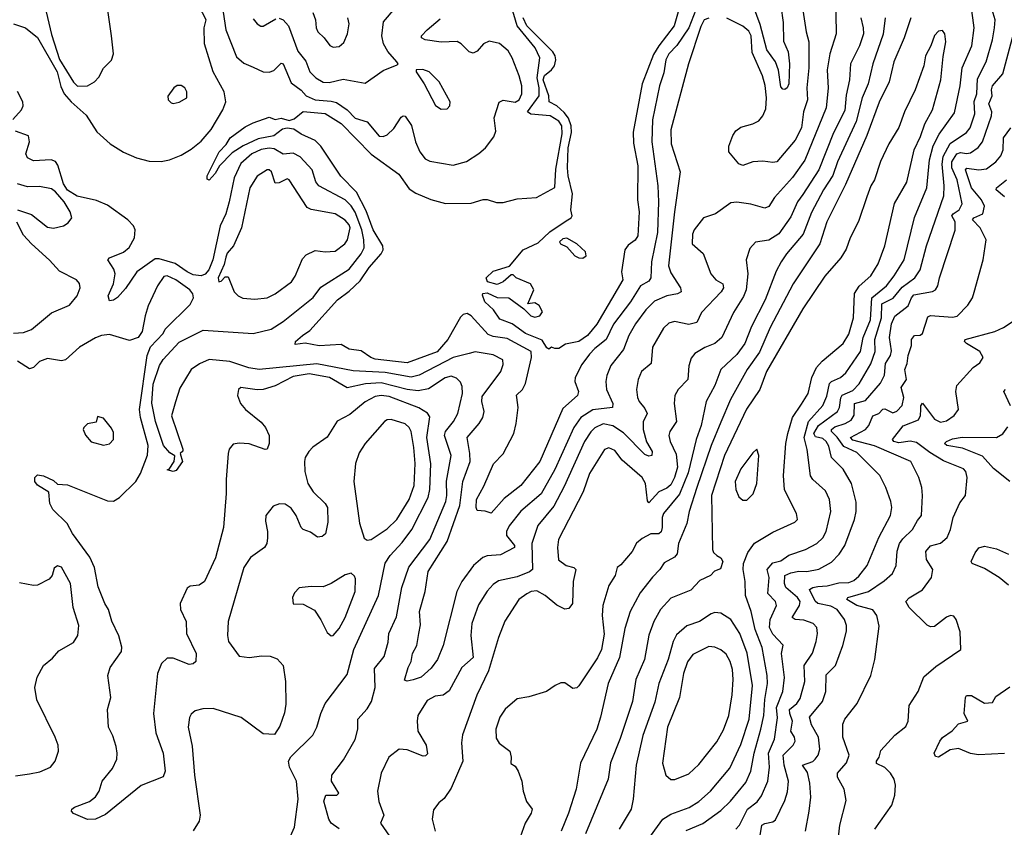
# Model space of a CAD drawing. Extents: x 1550320 to 1685906, y 509093 to 640511.
# Tile 431 of 532: x 1660996 to 1665924, y 585225 to 589266. Entities that reach past the tile are written whole.
import ezdxf

# ---------------------------------------------------------------- set-up
doc = ezdxf.new("R2010")
doc.units = 0

msp = doc.modelspace()

# ---------------------------------------------------------------- linework, layer by layer
at = {"layer": '0CON20XD'}
for points in [[(1664579.5, 585215), (1664599.2, 585235), (1664637.9, 585315), (1664687.1, 585352.9), (1664708.5, 585381.5), (1664739.5, 585455), (1664747.8, 585525), (1664743, 585595), (1664773.9, 585665), (1664788.3, 585771.7), (1664784.2, 585825), (1664815.7, 585905), (1664824.3, 585975), (1664809.4, 586095), (1664816.4, 586136.4), (1664765, 586191.2), (1664749.1, 586225), (1664751.3, 586265), (1664783.3, 586335), (1664778.7, 586355), (1664739.4, 586395), (1664746.8, 586475), (1664736.6, 586515), (1664765, 586548.9), (1664805, 586558.9), (1664845, 586586.2), (1664928.6, 586615), (1664985, 586644.6), (1665015, 586673.8), (1665031.9, 586705), (1665055.3, 586804.8), (1665049.6, 586865), (1665028.8, 586908.8), (1664966, 586966), (1664954.1, 586984.1), (1664936.5, 587115), (1664922.4, 587175), (1664943.3, 587255), (1665015.7, 587335.7), (1665035, 587382.9), (1665048.6, 587445), (1665058.5, 587455), (1665103.6, 587475), (1665131.2, 587498.8), (1665204, 587606), (1665217.2, 587675), (1665254, 587765), (1665261, 587875), (1665333.4, 587935), (1665372.9, 587985), (1665422.1, 588065), (1665473.5, 588276.5), (1665535.8, 588425), (1665548.8, 588565), (1665567.7, 588635), (1665597.3, 588692.7), (1665675, 588800.6), (1665703.3, 588935), (1665712.5, 589025), (1665760.6, 589135), (1665772.8, 589225), (1665745.5, 589425.5)], [(1665079.6, 589395), (1665082.9, 589195), (1665050.5, 589095), (1665037.9, 589015), (1665042.7, 588922.7), (1665032.1, 588825), (1664925, 588563.6), (1664864.1, 588475.9), (1664774.1, 588375.9), (1664745, 588331.9), (1664725, 588322.5), (1664655, 588343.8), (1664585, 588352.2), (1664555, 588349.2), (1664477.5, 588295), (1664417.5, 588275), (1664371.9, 588215), (1664363, 588193), (1664362, 588145), (1664416.8, 588096.8), (1664454.6, 587995), (1664479.5, 587965), (1664514.4, 587945), (1664518.2, 587925), (1664506.9, 587905), (1664408.8, 587801.2), (1664385, 587750.9), (1664345, 587741.2), (1664273.8, 587756.2), (1664245, 587746.7), (1664218.2, 587721.8), (1664163.3, 587626.7), (1664156.9, 587545), (1664108.6, 587505), (1664091.1, 587465), (1664083.5, 587415), (1664087.9, 587375), (1664096.5, 587355), (1664125, 587320.6), (1664137.1, 587295), (1664116.6, 587253.4), (1664116.6, 587215), (1664132.9, 587152.9), (1664160.9, 587105), (1664160, 587085), (1664145, 587081.2), (1664125, 587090), (1664018.1, 587198.1), (1663965, 587233.7), (1663916.7, 587243.3), (1663875, 587223.5), (1663855, 587203.9), (1663823.5, 587155), (1663720.2, 586929.8), (1663668.5, 586831.5), (1663589.3, 586735), (1663560, 586645), (1663562.5, 586515), (1663547.1, 586502.9), (1663485, 586478.5), (1663392.4, 586457.6), (1663365, 586439.5), (1663335, 586406.9), (1663291.5, 586338.5), (1663258.2, 586245), (1663254, 586185), (1663266.4, 586073.6), (1663208.5, 586025), (1663145, 585906.9), (1663115, 585885.6), (1663075, 585881.5), (1663035, 585858.9), (1662988.9, 585785), (1662984.7, 585755), (1662988.9, 585705), (1663031.1, 585635), (1663037.4, 585592.6), (1663027.5, 585582.5), (1663015, 585581.1), (1662935, 585612.9), (1662894.6, 585615.4), (1662844.1, 585575.9), (1662805.4, 585495), (1662787.1, 585405), (1662793.1, 585353.1), (1662818, 585285), (1662802, 585245), (1662861.7, 585158.3)], [(1664805.9, 589335.9), (1664817.4, 589252.6), (1664819.3, 589159.3), (1664842.4, 589105), (1664848.3, 589045), (1664846, 588945), (1664837.6, 588925), (1664825, 588916.5), (1664815, 588917.8), (1664805, 588930.6), (1664794.2, 589014.2), (1664777.8, 589055), (1664734.4, 589115), (1664702.4, 589242.4), (1664656.9, 589365)], [(1660965, 589245.6), (1661025, 589225.7), (1661085, 589176.9), (1661184.6, 589005), (1661201.5, 588931.5), (1661219.6, 588895), (1661254.4, 588854.4), (1661329.2, 588789.2), (1661382.6, 588705), (1661449.1, 588645), (1661515, 588602.9), (1661581.2, 588575), (1661645, 588558.9), (1661705, 588557.3), (1661745.4, 588564.6), (1661805, 588588.9), (1661855, 588617.8), (1661905, 588658.5), (1661955, 588717.3), (1662012.7, 588815), (1662027.9, 588855), (1662020, 588905), (1661964.1, 589005), (1661921.8, 589145), (1661920, 589225), (1661928.8, 589265), (1661893.3, 589335)], [(1661128.1, 589305), (1661155, 589191.4), (1661195, 589067.5), (1661265, 588954.3), (1661285, 588934.3), (1661335, 588935.7), (1661370, 588955), (1661391.7, 588978.3), (1661415, 589023.3), (1661455.8, 589064.2), (1661465.7, 589095), (1661455.7, 589185.7), (1661435.4, 589325)], [(1664391.6, 589345), (1664344.6, 589225.4), (1664285, 589136.7), (1664245, 589095.4), (1664229.7, 589065), (1664220.5, 588999.5), (1664198.4, 588935), (1664162.9, 588765), (1664158.9, 588655), (1664189.4, 588435), (1664193, 588355), (1664188.7, 588201.3), (1664157.4, 588055), (1664155, 587973.8), (1664145, 587957.9), (1664103.3, 587935), (1664053.7, 587855), (1663967.5, 587742.5), (1663930.9, 587665), (1663875, 587621.1), (1663848.3, 587591.7), (1663809, 587541), (1663776.5, 587475), (1663774.7, 587455), (1663793.1, 587405), (1663787.8, 587385), (1663715, 587320.9), (1663600, 587055), (1663504.5, 586935), (1663420.1, 586869.9), (1663355, 586796.7), (1663325, 586806.7), (1663285, 586810), (1663280, 586825), (1663282.8, 586865), (1663319, 586931), (1663366.7, 587043.3), (1663415, 587092.9), (1663468.8, 587195), (1663481.2, 587245), (1663490.2, 587325), (1663484.1, 587375), (1663483.1, 587386.9), (1663512, 587415), (1663527.1, 587445), (1663558, 587575), (1663555.8, 587605), (1663435, 587670.5), (1663365, 587680.8), (1663341.1, 587691.1), (1663255, 587783.5), (1663235, 587796.5), (1663215, 587791.1), (1663201.8, 587778.2), (1663139.3, 587665), (1663085, 587604), (1662935, 587549), (1662775, 587567.5), (1662753.5, 587575), (1662705, 587608.5), (1662645, 587617.1), (1662605, 587640), (1662495, 587634.2), (1662425, 587648.1), (1662375, 587641.2), (1662376, 587655), (1662411.4, 587685), (1662448.8, 587711.2), (1662586.5, 587865), (1662645, 587907.9), (1662699.9, 587960.1), (1662745, 588026.8), (1662805.7, 588095), (1662815.3, 588115), (1662814.2, 588135), (1662765, 588214.6), (1662729.7, 588309.7), (1662682.3, 588402.3), (1662603.8, 588483.8), (1662502.9, 588632.9), (1662475, 588661.6), (1662405, 588693.3), (1662367.8, 588717.8), (1662335, 588723.3), (1662311.8, 588718.2), (1662268.8, 588685), (1662190.3, 588669.7), (1662114.3, 588635), (1662060.2, 588599.8), (1661995.6, 588535), (1661975, 588496.7), (1661945, 588463.3), (1661935, 588467.5), (1661934.2, 588485), (1661995, 588605.6), (1662029, 588641), (1662050.4, 588675), (1662125, 588729.6), (1662165, 588750.7), (1662245, 588777.8), (1662275, 588767.1), (1662305, 588772.7), (1662345, 588760.9), (1662370, 588770), (1662415, 588806), (1662525, 588796.7), (1662605, 588747.3), (1662755, 588593.1), (1662893.1, 588493.1), (1662945, 588420), (1662978.3, 588398.3), (1663053.8, 588366.2), (1663126.6, 588346.6), (1663255, 588348.8), (1663315, 588366.2), (1663336.1, 588366.1), (1663381.7, 588351.7), (1663415, 588350.8), (1663485, 588369.4), (1663583.3, 588376.7), (1663675, 588426.7), (1663679, 588519), (1663710.2, 588695), (1663709.1, 588735), (1663695, 588758.7), (1663651.4, 588785), (1663553.4, 588793.4), (1663536.7, 588805), (1663595.2, 588885), (1663595.6, 588924.4), (1663585.8, 588975), (1663599.2, 589075), (1663576.4, 589125), (1663485.1, 589235.1), (1663456.4, 589336.4)], [(1662014.2, 589304.2), (1662027.5, 589215), (1662081, 589081), (1662118, 589048), (1662165, 589028.1), (1662215, 589005.8), (1662245, 589003.5), (1662267.6, 589012.4), (1662305, 589048.9), (1662315, 589045.6), (1662355, 588949.6), (1662404.2, 588914.2), (1662430, 588885), (1662475, 588864.5), (1662555, 588859.2), (1662581.4, 588851.4), (1662635.5, 588815.5), (1662675, 588774.1), (1662734.7, 588754.7), (1662795, 588683.1), (1662815, 588681.4), (1662835, 588690), (1662868.3, 588721.7), (1662905, 588779.2), (1662915, 588785.8), (1662925, 588784.2), (1662957.1, 588737.1), (1662977.7, 588655), (1662999.5, 588605), (1663025, 588570), (1663048, 588558), (1663165, 588538.5), (1663232.9, 588557.1), (1663294.1, 588595.9), (1663326.7, 588625), (1663369.5, 588680.5), (1663378.6, 588708.6), (1663370.5, 588775), (1663396.4, 588853.6), (1663415, 588863.3), (1663475, 588853.8), (1663495.5, 588865), (1663509.6, 588895), (1663508.5, 588935), (1663495.3, 588985.2), (1663461.1, 589075), (1663440.4, 589110.4), (1663397.3, 589147.3), (1663345, 589159.1), (1663317.5, 589145), (1663285, 589108), (1663265, 589099.2), (1663245, 589106), (1663205, 589145.6), (1663185, 589156.5), (1663105, 589153.1), (1663025.8, 589165.8), (1663006.7, 589175), (1663006.7, 589185), (1663035.6, 589215), (1663100.3, 589269.7)], [(1662295, 589273.8), (1662315.2, 589265.2), (1662340.9, 589235), (1662388.3, 589108.3), (1662429, 589059), (1662448.8, 589005), (1662478.2, 588975), (1662515, 588953.3), (1662545, 588951.8), (1662615, 588968.8), (1662725, 588949.2), (1662815, 589012.5), (1662885, 589040), (1662890, 589045), (1662883.8, 589055), (1662837.8, 589107.8), (1662817.5, 589145), (1662809.2, 589185), (1662816.8, 589255), (1662875, 589323.3)], [(1664291.9, 589305), (1664271.7, 589235), (1664194.1, 589135.9), (1664168, 589092), (1664111.5, 588945), (1664066.7, 588703.3), (1664067.5, 588647.5), (1664089.8, 588535), (1664087.4, 588365), (1664095.9, 588305), (1664090, 588185), (1664076.4, 588163.6), (1664041.4, 588138.6), (1664024.8, 588115.2), (1664008.2, 588005), (1664014.1, 587965), (1663885, 587742.1), (1663838.2, 587685), (1663795, 587656.5), (1663727, 587643), (1663695, 587620), (1663675, 587620), (1663657, 587627), (1663645, 587617.5), (1663635, 587623.3), (1663611.7, 587661.7), (1663526.7, 587695), (1663460, 587745), (1663398.3, 587768.3), (1663368, 587815), (1663324.5, 587854.5), (1663311.7, 587888.3), (1663314, 587896), (1663335, 587900), (1663385, 587875.7), (1663444.1, 587874.1), (1663519.3, 587819.3), (1663555, 587783.8), (1663575, 587777.5), (1663600, 587785), (1663612.5, 587805), (1663596.4, 587836.4), (1663575, 587850), (1663540, 587845), (1663570, 587915), (1663552.5, 587945), (1663480, 587975), (1663465, 587990), (1663455, 587990), (1663416.4, 587953.6), (1663385, 587941.4), (1663337.5, 587955), (1663330, 587975), (1663365, 588007.5), (1663448, 588032), (1663515.9, 588114.1), (1663590.5, 588149.5), (1663650, 588205), (1663730.2, 588259.8), (1663755.3, 588274.7), (1663761.1, 588285), (1663754.3, 588315), (1663762.7, 588395), (1663740.5, 588485), (1663737.7, 588525), (1663741.5, 588625), (1663757.6, 588702.4), (1663756.8, 588735), (1663743.1, 588773.1), (1663721.6, 588801.6), (1663685, 588834.4), (1663646.7, 588855), (1663645.1, 588885), (1663615.9, 588965), (1663622.6, 588987.4), (1663658, 589015), (1663671.9, 589035), (1663679, 589065), (1663675.7, 589085.7), (1663663.8, 589105), (1663535, 589234.8), (1663516.1, 589275)], [(1664912.4, 589335), (1664931.6, 589205), (1664944.7, 589155), (1664945.2, 589025), (1664935.3, 588925.3), (1664938.6, 588865), (1664917.9, 588805), (1664908.1, 588725), (1664876.5, 588663.5), (1664785, 588554.5), (1664765, 588550.9), (1664715, 588558.8), (1664665.4, 588554.6), (1664615, 588536.9), (1664595, 588544.4), (1664544.5, 588605), (1664545, 588633.3), (1664565, 588686), (1664580, 588710), (1664605, 588728.1), (1664665, 588745.5), (1664695, 588760.5), (1664715.7, 588784.3), (1664729.6, 588819.6), (1664733.7, 588875), (1664726.7, 588936.7), (1664713.1, 588985), (1664661.7, 589101.7), (1664656.1, 589185), (1664645, 589208.8), (1664615, 589233.2), (1664535, 589274)], [(1665196.9, 587443.1), (1665256, 587544), (1665277.7, 587605), (1665276.5, 587665), (1665309.1, 587775), (1665311.2, 587845), (1665367.2, 587872.8), (1665412.6, 587927.4), (1665476.1, 587973.9), (1665502.8, 588015), (1665534.3, 588135), (1665620.7, 588385), (1665623.3, 588435), (1665612.5, 588542.5), (1665618.4, 588581.6), (1665652.8, 588647.2), (1665735, 588701.6), (1665753.2, 588725), (1665775.6, 588795), (1665772.9, 588857.1), (1665786.9, 588895), (1665789.7, 588970.3), (1665832.4, 589055), (1665864.3, 589165), (1665874.8, 589225), (1665877.8, 589265), (1665863.6, 589315)], [(1664445, 589274.3), (1664422.4, 589265), (1664405, 589232.5), (1664344, 589045), (1664255.2, 588715), (1664257.1, 588645), (1664300.8, 588505), (1664272.5, 588305), (1664242.3, 588035), (1664255, 587998.9), (1664303.8, 587925), (1664305.7, 587905), (1664288.8, 587895), (1664234.3, 587885), (1664172.7, 587857.3), (1664129.2, 587815), (1664078, 587745), (1664045.3, 587685), (1664017.6, 587615), (1663953.8, 587535), (1663934.6, 587485), (1663930, 587455), (1663933.3, 587415), (1663964.6, 587345), (1663963.7, 587326.3), (1663865, 587314.4), (1663805.2, 587274.8), (1663768.6, 587225), (1663673.5, 587015), (1663605.8, 586894.2), (1663503.6, 586806.4), (1663446.3, 586733.6), (1663432.3, 586705), (1663432.3, 586685), (1663472.5, 586635), (1663472.9, 586625), (1663402.1, 586587.9), (1663335, 586582.5), (1663314.5, 586575), (1663267.2, 586535), (1663209.7, 586455), (1663184.2, 586405), (1663116.2, 586135), (1663087.1, 586065), (1663055, 586021.5), (1663005, 585976.7), (1662965, 585962), (1662935, 585956.7), (1662921.2, 585961.2), (1662940, 586025), (1662956.1, 586053.9), (1662961.8, 586095), (1662984, 586135), (1662993.3, 586195), (1663001.4, 586238.6), (1662997.4, 586305), (1663024.7, 586405), (1663040.3, 586505), (1663136.1, 586655), (1663199.5, 586835), (1663213.3, 586955), (1663250.8, 587055), (1663249.7, 587095), (1663235.4, 587175), (1663296.4, 587245), (1663313.5, 587275), (1663320.9, 587305), (1663308.2, 587355), (1663310, 587380), (1663404.2, 587505), (1663415, 587540), (1663413.9, 587563.9), (1663365, 587588.6), (1663275, 587604), (1663246, 587596), (1663165, 587575.8), (1662995, 587486.9), (1662955, 587476.5), (1662825, 587500.1), (1662665, 587509.8), (1662483.8, 587543.8), (1662194.8, 587515.2), (1662143.5, 587523.5), (1662047.5, 587555), (1661945, 587566.2), (1661895.3, 587544.7), (1661854.4, 587515), (1661797.8, 587422.2), (1661776.5, 587353.5)], [(1662165, 589270), (1662184.2, 589245), (1662203.6, 589233.6), (1662215, 589234.4), (1662278.8, 589271.2)], [(1662463, 589303), (1662477.3, 589265), (1662480, 589225), (1662488.1, 589205), (1662519.2, 589175), (1662547.8, 589137.8), (1662565, 589128.5), (1662595, 589131.5), (1662617.7, 589152.3), (1662637.3, 589195), (1662644.5, 589245), (1662639.1, 589275)], [(1665205.3, 589275), (1665218.1, 589225), (1665218.9, 589195), (1665198.4, 589135), (1665154.6, 589044.6), (1665149, 588965), (1665131.5, 588888.5), (1665125, 588811.4), (1665069.6, 588700.4), (1664995.2, 588515), (1664915, 588391.8), (1664889, 588355), (1664855, 588280), (1664795.4, 588195), (1664745, 588163.3), (1664677.8, 588152.2), (1664649.5, 588120.5), (1664631.8, 588065), (1664639.7, 587995), (1664631.9, 587915), (1664618.5, 587881.5), (1664568.9, 587801.1), (1664510.4, 587675), (1664475, 587646.1), (1664424.8, 587625.2), (1664374.2, 587595), (1664356.9, 587573.1), (1664344.5, 587534.5), (1664339.6, 587465), (1664291.1, 587415), (1664274.5, 587385), (1664270.8, 587345), (1664283.5, 587255), (1664250.4, 587205), (1664244.6, 587185), (1664250.8, 587155), (1664281.7, 587091.7), (1664287.4, 587027.4), (1664273.4, 586975), (1664255, 586938.9), (1664235, 586922), (1664195, 586904.2), (1664145, 586848.6), (1664138, 586858), (1664127.5, 586945), (1664111.8, 586975), (1664011.7, 587061.7), (1663975, 587109.5), (1663945, 587124.4), (1663923.3, 587115), (1663847.2, 586995), (1663816.2, 586903.8), (1663692.7, 586665), (1663687.5, 586625), (1663693, 586563), (1663731.2, 586535), (1663770, 586525), (1663780, 586515), (1663765.4, 586455), (1663762.7, 586345), (1663745, 586318.9), (1663725, 586316.4), (1663685, 586336.7), (1663625.6, 586385), (1663585, 586408.2), (1663556.2, 586405), (1663535, 586393.8), (1663494.6, 586365), (1663423.7, 586256.3), (1663392, 586175), (1663342.7, 586007.3), (1663284.4, 585885.6), (1663212.2, 585687.8), (1663206.7, 585646.7), (1663213.3, 585555), (1663155, 585420), (1663120.6, 585369.4), (1663093.3, 585346.7), (1663067.6, 585312.4), (1663060, 585265), (1663075.5, 585205)], [(1665327.6, 589275), (1665316.8, 589193.2), (1665266.3, 589045), (1665242.2, 588945), (1665212.6, 588875), (1665182.7, 588757.3), (1665089.2, 588555), (1665065, 588487.1), (1665019.1, 588415), (1664959.4, 588300.6), (1664917, 588193), (1664833.3, 588095), (1664807.3, 588055), (1664781.5, 588008.5), (1664726.2, 587863.8), (1664658.6, 587731.4), (1664624.7, 587645), (1664585, 587590), (1664505.4, 587515), (1664475.3, 587435), (1664431.5, 587355), (1664406.7, 587235), (1664382.4, 587165), (1664341.2, 586998.8), (1664297.5, 586892.5), (1664218.8, 586795), (1664211.1, 586775), (1664212.2, 586725), (1664206.2, 586703.8), (1664195, 586693.8), (1664155, 586694.1), (1664110.6, 586669.4), (1664083.2, 586646.8), (1664061.1, 586605), (1664005, 586538), (1663986.7, 586525), (1663976, 586485), (1663944.4, 586435), (1663913.8, 586335), (1663911.8, 586285), (1663921.7, 586191.7), (1663907.9, 586115), (1663887.1, 586072.9), (1663795, 585932), (1663785, 585922), (1663765, 585919.2), (1663725, 585947.5), (1663705, 585947.1), (1663675.4, 585934.6), (1663633.3, 585905), (1663545, 585878), (1663485, 585867.5), (1663425, 585815.7), (1663399.5, 585775), (1663378.8, 585715), (1663381.1, 585671.1), (1663395, 585646), (1663448.8, 585605), (1663456, 585575), (1663453.3, 585543.3), (1663475, 585530), (1663491.2, 585505), (1663508.6, 585455), (1663516.5, 585405), (1663533.1, 585353.1), (1663561.2, 585315), (1663555.8, 585295), (1663525.5, 585245), (1663492.5, 585152.5)], [(1665456.2, 589275), (1665422.2, 589175), (1665370.6, 589055), (1665347.1, 588955), (1665297, 588853), (1665235, 588686.5), (1665128.1, 588441.9), (1665035.8, 588255), (1665000.3, 588145), (1664866.4, 587943.6), (1664751.1, 587725), (1664697.8, 587602.2), (1664636.9, 587515), (1664553.7, 587365), (1664505, 587251.5), (1664457.4, 587135), (1664384.4, 586925), (1664346.3, 586805), (1664335.7, 586744.3), (1664293.9, 586645), (1664286, 586594), (1664272.7, 586577.3), (1664221.2, 586548.8), (1664200.5, 586515), (1664162.9, 586477.1), (1664101.5, 586398.5), (1664050.7, 586305), (1664025, 586218.8), (1663997.2, 586075), (1663940.7, 585945), (1663902.3, 585775), (1663883.8, 585715), (1663802.2, 585545), (1663781.1, 585415), (1663742.3, 585295), (1663705.4, 585205)], [(1664331.8, 585208.2), (1664415, 585243.2), (1664505, 585309.3), (1664552.7, 585355), (1664630.9, 585449.1), (1664655.3, 585505), (1664672.1, 585595), (1664704.8, 585715), (1664719.4, 585785), (1664725.1, 585864.9), (1664738.8, 585945), (1664737, 585985), (1664711.7, 586125), (1664677.1, 586215), (1664657.6, 586305), (1664629.1, 586385), (1664627.3, 586455), (1664616.7, 586515), (1664618.9, 586545), (1664639.4, 586600.6), (1664674, 586646), (1664765, 586701.1), (1664875, 586752), (1664888, 586765), (1664884.2, 586795), (1664824, 586914), (1664817.8, 586985), (1664829.7, 587145), (1664839.5, 587195), (1664864.4, 587275.6), (1664908.3, 587341.7), (1664941.4, 587395), (1664961.1, 587475), (1664984.4, 587525.6), (1665012.3, 587557.7), (1665116.5, 587645), (1665145, 587692.5), (1665169.6, 587775), (1665173.8, 587896.2), (1665197.9, 587932.1), (1665256.2, 587985), (1665292.1, 588045), (1665325.4, 588135), (1665373.7, 588346.4), (1665435, 588452.5), (1665472.2, 588615), (1665505, 588681.9), (1665525.3, 588745), (1665563.8, 588815), (1665606.7, 588965), (1665617.2, 589082.8), (1665630.5, 589155), (1665626.7, 589195), (1665615, 589212), (1665595, 589208.1), (1665575, 589187.1), (1665556.7, 589135), (1665529.6, 589085), (1665521.5, 589035), (1665478.2, 588915), (1665424.5, 588805), (1665395, 588726), (1665346.5, 588645), (1665303.4, 588556.6), (1665274.5, 588465), (1665255.5, 588435), (1665235, 588380), (1665194.5, 588255.5), (1665152.5, 588175), (1665132.7, 588117.3), (1665105, 588074.3), (1665025, 587983.3), (1664915, 587819.4), (1664733.1, 587505), (1664700.9, 587415), (1664633.4, 587316.6), (1664523.9, 587085), (1664457.6, 586885), (1664463.9, 586615), (1664469.1, 586599.1), (1664484.5, 586584.5), (1664505, 586572.5), (1664514.3, 586555), (1664502.7, 586517.3), (1664473, 586507), (1664453.3, 586485), (1664400.2, 586459.8), (1664355, 586412.2), (1664255, 586371.5), (1664202.7, 586315), (1664169.6, 586255), (1664144.2, 586185.8), (1664123.4, 586065), (1664080, 585965), (1664063.3, 585855), (1664001.3, 585668.7), (1663953, 585547), (1663941.2, 585465), (1663827.4, 585192.6)], [(1664928.2, 585205), (1664946.7, 585305), (1664956, 585376), (1664951.2, 585445), (1664939, 585499), (1664913.5, 585535), (1664965, 585554.7), (1664977.3, 585565), (1664991.5, 585585), (1665000.4, 585615), (1664994.1, 585675), (1664958.2, 585738.2), (1664949.5, 585775), (1665013.9, 585855), (1665030.9, 585905), (1665031.7, 585988.3), (1665079.2, 586035), (1665116.1, 586135), (1665134.6, 586205.4), (1665134.6, 586235), (1665123.9, 586265), (1665087.3, 586315), (1665055, 586331.1), (1664990.8, 586345), (1664976.8, 586356.8), (1664949.4, 586415), (1664965.1, 586424.9), (1664991.1, 586428.9), (1665037.6, 586432.4), (1665095, 586447.6), (1665145, 586450), (1665169.9, 586460.1), (1665195, 586480.8), (1665236.6, 586535), (1665295.3, 586675), (1665353.8, 586785), (1665360.7, 586825), (1665355.9, 586855.9), (1665331.2, 586925), (1665300, 586985), (1665185, 587100), (1665120.1, 587130.1), (1665087.1, 587177.1), (1665059.4, 587205), (1665058.1, 587215), (1665075, 587229.2), (1665126.5, 587245), (1665157.8, 587262.2), (1665173, 587287), (1665173.4, 587345), (1665228.9, 587361.1), (1665303.3, 587446.7), (1665323.3, 587486.7), (1665328.9, 587545), (1665354.3, 587585), (1665359.5, 587609.5), (1665348.3, 587675), (1665358.9, 587745), (1665375, 587781.8), (1665442.7, 587835), (1665458.4, 587875), (1665470.4, 587889.6), (1665564.7, 587905.3), (1665579.5, 587915), (1665591.5, 587935), (1665599.7, 587975), (1665677.8, 588212.3), (1665677.4, 588255), (1665661.7, 588285), (1665666.9, 588295), (1665696.9, 588315), (1665712.5, 588345), (1665686.9, 588465), (1665661.8, 588525), (1665661.3, 588555), (1665685.3, 588595), (1665705, 588601.5), (1665735, 588596.5), (1665755, 588600), (1665793.2, 588626.8), (1665814.2, 588655), (1665860.3, 588785), (1665860.5, 588805), (1665846, 588845), (1665863.1, 588885), (1665858.9, 588915), (1665865.3, 588935), (1665916.9, 588995), (1665982.2, 589245)], [(1663105, 588818), (1663135, 588820), (1663149.2, 588835), (1663150.6, 588855), (1663095, 588955.8), (1663045, 589005.6), (1663013, 589017), (1662980, 589015), (1662980, 589005), (1663020.8, 588945), (1663076.6, 588836.6), (1663105, 588818)], [(1661765, 588846.7), (1661795, 588853.8), (1661832.5, 588875), (1661832.5, 588905), (1661822.5, 588925), (1661805, 588937.5), (1661785, 588936.2), (1661767.5, 588925), (1661737, 588883), (1661740, 588865), (1661755, 588850), (1661765, 588846.7)], [(1660962.8, 588767.2), (1661005.2, 588814.8), (1661012.9, 588835), (1661012.4, 588855), (1660986.1, 588906.1)], [(1665090.4, 585145), (1665100.8, 585235), (1665131.7, 585358.3), (1665121.4, 585415), (1665088.8, 585475), (1665088.8, 585495), (1665096.7, 585505), (1665133.5, 585546.5), (1665147.1, 585585), (1665115.9, 585675), (1665115, 585740), (1665125.6, 585765), (1665186.9, 585845), (1665255.5, 585984.5), (1665275.5, 586065), (1665298, 586232), (1665286.2, 586285), (1665265, 586312.7), (1665185, 586334.8), (1665136.2, 586365), (1665140, 586375), (1665244.8, 586405.2), (1665322.4, 586457.6), (1665364.4, 586495), (1665383.1, 586535), (1665387.1, 586607.1), (1665398.7, 586645), (1665415, 586668.5), (1665464.4, 586715), (1665489.3, 586760.7), (1665510, 586785), (1665514.6, 586884.6), (1665511.2, 586925), (1665496.1, 586975), (1665455.3, 587055.3), (1665273.7, 587133.7), (1665165, 587162.4), (1665153.7, 587175), (1665229.2, 587215), (1665245.3, 587235), (1665266, 587284), (1665295, 587295.5), (1665315, 587316.4), (1665325, 587318.2), (1665365, 587298.9), (1665385, 587306.9), (1665412.9, 587335), (1665420.3, 587375), (1665408.2, 587425), (1665434.7, 587465), (1665425.3, 587515), (1665438.3, 587545), (1665443, 587585), (1665459.5, 587635), (1665458.5, 587665), (1665474.2, 587685), (1665502.7, 587687.3), (1665514.4, 587695.6), (1665541.1, 587778.9), (1665555, 587786.7), (1665665, 587777.5), (1665686.9, 587783.1), (1665741.9, 587838.1), (1665764.5, 587875), (1665772.4, 587902.4), (1665817.3, 588065), (1665833.1, 588165), (1665803.1, 588225), (1665764.6, 588265), (1665770.9, 588275), (1665816.8, 588295), (1665823.7, 588333.7), (1665810, 588365), (1665758.8, 588425), (1665729.2, 588515), (1665736.5, 588523.5), (1665795.7, 588514.3), (1665835, 588519.6), (1665881.8, 588555), (1665906.1, 588585), (1665917.2, 588615), (1665918.8, 588675), (1665955.7, 588724.3)], [(1661776.5, 587353.5), (1661756.4, 587283.6), (1661813.3, 587116.7), (1661812.5, 587107.5), (1661800, 587095), (1661810.8, 587055), (1661779.8, 587010.2), (1661765, 587005.8), (1661733.6, 587013.6), (1661745, 587017.5), (1661769.2, 587055), (1661773.3, 587083.3), (1661748.3, 587098.3), (1661716.1, 587136.1), (1661676.2, 587255), (1661657.4, 587347.4), (1661665, 587442.9), (1661696, 587535), (1661714, 587565), (1661795, 587652.5), (1661915, 587712.3), (1662165, 587695.4), (1662255, 587717.3), (1662314, 587756), (1662465, 587875.5), (1662503.1, 587926.9), (1662645, 588018), (1662705.1, 588094.9), (1662719.8, 588125), (1662718.3, 588165), (1662708.4, 588215), (1662675, 588302.7), (1662655, 588334.8), (1662624.4, 588364.4), (1662492.7, 588435), (1662478.8, 588455), (1662460.4, 588515), (1662399.8, 588579.8), (1662365, 588597.6), (1662315, 588592.7), (1662269.3, 588619.3), (1662245, 588623.9), (1662205, 588617.3), (1662157.7, 588595), (1662103, 588547), (1662068.8, 588475), (1662045.3, 588355.3), (1662028.4, 588295), (1661999, 588235), (1661962.4, 588065), (1661942.8, 588015), (1661925, 587993.4), (1661904.8, 587985.2), (1661865, 587990.2), (1661835, 588003.6), (1661775, 588046.3), (1661695, 588068.9), (1661675, 588069.1), (1661583.2, 588005), (1661525, 587921.5), (1661485, 587875.7), (1661465, 587862.5), (1661445, 587860), (1661438.9, 587885), (1661465.8, 587944.2), (1661473.9, 587995), (1661468.1, 588018.1), (1661437.5, 588065), (1661446.2, 588075), (1661515, 588102.3), (1661543.5, 588126.5), (1661570.8, 588175), (1661573.7, 588215), (1661565.5, 588235), (1661538, 588265), (1661435, 588337.2), (1661380.7, 588360.7), (1661283.4, 588383.4), (1661235, 588413.6), (1661214.9, 588445), (1661187.4, 588537.4), (1661175, 588556.9), (1661154.5, 588564.5), (1661065, 588560), (1661035.5, 588575.5), (1661027.5, 588595), (1661046.2, 588655), (1661040, 588685), (1660975, 588708.6)], [(1662173.2, 587866.8), (1662235, 587874.4), (1662275, 587894.5), (1662355.8, 587954.2), (1662375, 587982.5), (1662410.8, 588069.2), (1662429.8, 588090.2), (1662475, 588111.1), (1662525, 588104.4), (1662575, 588107.8), (1662623.6, 588145), (1662636.8, 588165), (1662649.8, 588225), (1662645, 588239.6), (1662625, 588262.2), (1662575, 588294.7), (1662455, 588316.8), (1662435.7, 588325.7), (1662345.6, 588465.6), (1662335, 588469.7), (1662295, 588450.4), (1662275, 588448.5), (1662256.6, 588505), (1662245, 588514.5), (1662235, 588514.6), (1662185, 588483.5), (1662148.8, 588425), (1662106.1, 588225), (1662066.4, 588135), (1662035, 588098.2), (1662027.2, 588077.3), (1662019, 588041), (1661990, 587975), (1661992.5, 587955), (1662005, 587958), (1662025, 587978.6), (1662039.5, 587979.5), (1662069.2, 587905), (1662088.8, 587885), (1662112.8, 587872.8), (1662173.2, 587866.8)], [(1660986, 588314), (1661055, 588290.6), (1661135, 588228.5), (1661165, 588223.1), (1661216.2, 588235), (1661239.7, 588250.3), (1661256.7, 588275), (1661249.4, 588305), (1661218.1, 588355), (1661175, 588404.6), (1661155, 588419.2), (1661095, 588431.5), (1661035, 588430.4), (1660985, 588444.6)], [(1665925, 588380.4), (1665882.5, 588415), (1665884.2, 588425), (1665935, 588464.7)], [(1660965, 587698), (1661015, 587700.3), (1661055, 587715.3), (1661155, 587798.9), (1661245, 587837.1), (1661284.4, 587885), (1661298.6, 587925), (1661295.6, 587945.6), (1661281.2, 587965), (1661195, 588007.3), (1661145, 588062.7), (1661054.7, 588144.7), (1661015, 588187.5), (1660982.2, 588252.2)], [(1663815, 588073.3), (1663830.9, 588085), (1663827.9, 588105), (1663785, 588144.4), (1663735, 588172.5), (1663715, 588170), (1663697.5, 588155), (1663702.5, 588145), (1663735, 588130), (1663774.7, 588084.7), (1663794.7, 588074.7), (1663815, 588073.3)], [(1661636.3, 587086.3), (1661639.4, 587135), (1661601.3, 587275), (1661596.1, 587315), (1661634.1, 587585.9), (1661651.7, 587628.3), (1661714, 587695), (1661725, 587717.5), (1661848.8, 587841.2), (1661866.4, 587873.6), (1661863.3, 587895), (1661848.5, 587915), (1661778.5, 587965), (1661735, 587984.6), (1661718.3, 587981.7), (1661685.4, 587935), (1661639.1, 587835), (1661623.5, 587785), (1661610, 587705), (1661589.2, 587675), (1661545, 587660), (1661445, 587690), (1661405, 587685.5), (1661375, 587674.6), (1661295, 587627.7), (1661225, 587563.5), (1661205, 587558.5), (1661135, 587570), (1661096, 587555), (1661065, 587525.7), (1661045, 587518.6), (1660985, 587557.5)], [(1665276.5, 585215), (1665360.6, 585335), (1665375.5, 585385), (1665378.9, 585435), (1665372.5, 585465), (1665354.5, 585495), (1665325, 585523.6), (1665284.2, 585544.2), (1665283.6, 585555), (1665296.9, 585575), (1665305, 585608.8), (1665376, 585685), (1665431.2, 585728.8), (1665442, 585755), (1665447.1, 585835), (1665492, 585905), (1665521.5, 585978.5), (1665580.9, 586029.1), (1665706.7, 586115), (1665702.7, 586202.7), (1665683.3, 586265), (1665671.2, 586281.2), (1665655, 586284), (1665635, 586275.8), (1665575, 586230), (1665555, 586228), (1665537, 586237), (1665447.7, 586325), (1665430, 586355), (1665447.3, 586372.7), (1665515, 586413.2), (1665559.3, 586475), (1665565.3, 586515.3), (1665533.5, 586565), (1665530.4, 586605), (1665555, 586632.7), (1665605, 586646), (1665637.9, 586675), (1665654.6, 586715), (1665667.1, 586775), (1665700.8, 586849.2), (1665730, 586885), (1665738.5, 586975), (1665731.8, 587005), (1665718.8, 587018.8), (1665618.8, 587058.8), (1665550.3, 587100.3), (1665485, 587149.8), (1665453.1, 587156.9), (1665395, 587148.4), (1665371.5, 587155), (1665363.9, 587165), (1665416.9, 587233.1), (1665495, 587263.3), (1665504.3, 587285), (1665505.8, 587315), (1665505.5, 587334.5), (1665515, 587346.9), (1665575, 587267.3), (1665605, 587252.3), (1665635, 587258.5), (1665672.9, 587285), (1665694.2, 587315), (1665681.1, 587405), (1665686.2, 587435), (1665767.5, 587525), (1665800.9, 587549.1), (1665818, 587575), (1665801.9, 587605), (1665734.6, 587645), (1665724.6, 587655), (1665726.9, 587665), (1665875.5, 587705.5), (1665920, 587725), (1665962.5, 587755)], [(1662595, 585217.8), (1662555.4, 585245), (1662543.5, 585265), (1662518.9, 585355), (1662528.8, 585385), (1662584.2, 585385.8), (1662594, 585395), (1662556.2, 585455), (1662558.8, 585485), (1662617.3, 585562.7), (1662675, 585664.2), (1662688.8, 585715), (1662688.9, 585765), (1662735, 585816.9), (1662756.6, 585855), (1662775.9, 585925), (1662771.3, 586018.7), (1662821, 586079), (1662840.6, 586150.6), (1662842.9, 586195), (1662881.5, 586278.5), (1662909.2, 586425), (1662943.3, 586526.7), (1663048.8, 586665), (1663128.5, 586855), (1663134.5, 586885.5), (1663132.7, 586957.3), (1663155.7, 587085), (1663121.4, 587185), (1663127.8, 587205), (1663167.2, 587255), (1663189.7, 587295), (1663211.6, 587395), (1663211.2, 587431.2), (1663202, 587452), (1663181.5, 587471.5), (1663155, 587481.6), (1663125, 587473.4), (1663041.8, 587418.2), (1662990.7, 587409.3), (1662935, 587415.5), (1662805, 587449), (1662726.1, 587443.9), (1662635, 587424.7), (1662547.5, 587475), (1662445, 587493.6), (1662365, 587480), (1662275, 587433.1), (1662213.9, 587416.1), (1662185, 587413.6), (1662103.3, 587425), (1662092, 587415), (1662087.1, 587385), (1662101.9, 587345), (1662125.7, 587315), (1662205, 587251.3), (1662226.2, 587226.2), (1662245.3, 587185), (1662244.5, 587145.5), (1662235, 587116.7), (1662225, 587116), (1662145, 587144.4), (1662095, 587147.1), (1662065, 587141.2), (1662045, 587116.7), (1662039.4, 587095), (1662030, 586965), (1662030, 586895), (1662016.2, 586725), (1661976.4, 586573.6), (1661920.8, 586455), (1661895, 586435.7), (1661848.6, 586431.4), (1661835, 586422), (1661800, 586345), (1661801.4, 586315), (1661830, 586255), (1661830.5, 586195), (1661879.5, 586095), (1661878.2, 586055), (1661865, 586041.9), (1661845, 586040), (1661765, 586071.2), (1661735, 586071.4), (1661705.4, 586044.6), (1661686.2, 585993.8), (1661665.9, 585795), (1661678.1, 585698.1), (1661714.7, 585595), (1661724.6, 585505), (1661715, 585477.8), (1661605, 585433.6), (1661425, 585289.4), (1661375, 585266), (1661335, 585264.2), (1661265, 585294.2), (1661256.2, 585305), (1661256.7, 585315), (1661270, 585325), (1661345, 585354.6), (1661375, 585376.5), (1661394.5, 585405), (1661408.8, 585455), (1661461, 585519), (1661482.1, 585565), (1661484.8, 585595), (1661478.7, 585628.7), (1661462.5, 585682.5), (1661440.9, 585725), (1661436.2, 585815), (1661453, 585875), (1661438, 585985), (1661448.3, 586025), (1661506.1, 586103.9), (1661506.7, 586126.7), (1661492.4, 586182.4), (1661456.6, 586256.6), (1661441.3, 586315), (1661422.2, 586345), (1661388.5, 586428.5), (1661370.6, 586525), (1661346.9, 586576.9), (1661260.5, 586695), (1661234.2, 586745), (1661162.5, 586815), (1661147.1, 586845), (1661142.3, 586902.3), (1661085, 586937.1), (1661072.3, 586955), (1661071.8, 586975), (1661085, 586987.8), (1661115, 586982.9), (1661165, 586960.8), (1661185, 586942.5), (1661235, 586938.9), (1661435, 586858.5), (1661465, 586856.9), (1661495, 586874.7), (1661577.5, 586955), (1661601.1, 586995), (1661636.3, 587086.3)], [(1664695, 585144), (1664710, 585235), (1664725, 585244.1), (1664765, 585252.1), (1664778, 585262), (1664825, 585359.2), (1664838, 585402), (1664843.8, 585455), (1664822.5, 585535), (1664816.7, 585585), (1664867.7, 585635), (1664876.5, 585655), (1664872.9, 585675), (1664855.2, 585705.2), (1664863.7, 585755), (1664849.8, 585795), (1664849.4, 585815), (1664885.3, 585845), (1664901.5, 585868.5), (1664925.9, 585955), (1664922.2, 586035), (1664963.2, 586096.8), (1664982.9, 586155), (1664989.1, 586195), (1664986.2, 586225), (1664966.9, 586245), (1664920.9, 586260.9), (1664876.7, 586265), (1664861.5, 586275), (1664898.3, 586335), (1664901.2, 586355), (1664888.1, 586375), (1664830.5, 586425), (1664823.9, 586445), (1664824.8, 586485), (1664855, 586498.8), (1664895, 586505.8), (1664935.6, 586504.4), (1664995, 586517.2), (1665058.5, 586551.5), (1665098, 586592), (1665125, 586634.3), (1665173.2, 586765), (1665181.5, 586805), (1665182.1, 586852.1), (1665158.7, 586945), (1665116.4, 587016.4), (1665058.4, 587075), (1665045, 587131.4), (1665032.9, 587155), (1665015, 587170.6), (1664978.8, 587178.8), (1664970.8, 587195), (1664993.8, 587236.2), (1665088.1, 587305), (1665099, 587325), (1665105, 587373.1), (1665112.5, 587387.5), (1665165, 587410.2), (1665196.9, 587443.1)], [(1662345.4, 585165), (1662371.1, 585225), (1662389.5, 585365), (1662381.8, 585455), (1662346.5, 585525), (1662341.4, 585555), (1662353.4, 585576.6), (1662463.6, 585686.4), (1662483.1, 585725), (1662502.5, 585795), (1662524.5, 585845), (1662635, 585990), (1662668.9, 586115), (1662792.5, 586385), (1662825, 586545.7), (1662850.4, 586585), (1662910.7, 586649.3), (1662958.6, 586715), (1663041.2, 586875), (1663049.2, 586915), (1663054.3, 587044.3), (1663034.1, 587175), (1663049.5, 587279.5), (1663037.6, 587297.6), (1662993.3, 587323.3), (1662845, 587379.8), (1662805, 587386.2), (1662775, 587380.6), (1662725.6, 587354.4), (1662649, 587291), (1662585, 587257.5), (1662535, 587176.9), (1662462.8, 587127.2), (1662443.1, 587105), (1662425.6, 587075), (1662421.5, 587055), (1662422.5, 587005), (1662438.5, 586945), (1662465, 586903.5), (1662524.4, 586845), (1662536.7, 586825), (1662538, 586752), (1662526.4, 586693.6), (1662510.3, 586679.7), (1662487.3, 586677.3), (1662451.3, 586701.3), (1662415.6, 586715.6), (1662404.2, 586725), (1662380, 586785), (1662355, 586821.9), (1662325, 586842.2), (1662295.8, 586844.2), (1662265, 586831.2), (1662228, 586785), (1662225.9, 586755.9), (1662237.1, 586705), (1662236.5, 586673.5), (1662232.5, 586645), (1662221.1, 586625), (1662151.1, 586575), (1662118.2, 586525), (1662040.4, 586255), (1662036.9, 586185), (1662041.9, 586155), (1662095, 586081.4), (1662145, 586074.3), (1662207.3, 586082.7), (1662250.3, 586080.3), (1662285, 586067.5), (1662314.4, 586034.4), (1662326.4, 585955), (1662328.6, 585841.4), (1662322, 585798), (1662298.7, 585731.3), (1662271.7, 585688.3), (1662215, 585692.3), (1662105, 585773.6), (1661965, 585818.5), (1661912.5, 585817.5), (1661875, 585807.5), (1661855, 585791.2), (1661845.7, 585774.3), (1661839.2, 585725), (1661860.2, 585630.2), (1661871.3, 585485), (1661900, 585285), (1661894.5, 585255), (1661863.7, 585206.3)], [(1665954.1, 587334.1), (1665920.6, 587405), (1665929.2, 587415)], [(1661415, 587137.5), (1661445, 587143.3), (1661466, 587165), (1661465, 587200), (1661455, 587222.5), (1661415, 587272.5), (1661385, 587280), (1661378.3, 587251.7), (1661335, 587243.3), (1661316.7, 587225), (1661313.3, 587215), (1661325, 587187.5), (1661354.2, 587154.2), (1661415, 587137.5)], [(1662735, 586660.8), (1662755, 586664.4), (1662835, 586717.5), (1662884.2, 586765), (1662945, 586864.6), (1662969.8, 586935), (1662974.8, 587045.2), (1662969.5, 587125), (1662955.2, 587205.2), (1662945, 587225.4), (1662925, 587243.3), (1662855, 587265.5), (1662835, 587264.4), (1662821.4, 587255), (1662725, 587145.6), (1662695, 587098), (1662676.5, 587045), (1662668.5, 586955), (1662696.2, 586746.2), (1662720.9, 586670.9), (1662735, 586660.8)], [(1665951.5, 586955), (1665869.9, 587019.9), (1665815, 587082), (1665715, 587121.4), (1665636, 587135), (1665624.2, 587145), (1665635, 587155.3), (1665665, 587169), (1665712.5, 587177.5), (1665885, 587174.8), (1665917, 587193), (1665942, 587228)], [(1664635, 586861.4), (1664667.3, 586892.7), (1664684.7, 586945.3), (1664695.6, 587085), (1664685, 587116.7), (1664665, 587098.8), (1664605, 587018.6), (1664577.5, 586955), (1664579.5, 586915), (1664595, 586878.8), (1664615, 586861.4), (1664635, 586861.4)], [(1665945, 586436.5), (1665897.1, 586475), (1665825, 586520), (1665763.3, 586545), (1665757.5, 586555), (1665777.7, 586597.7), (1665796.4, 586623.6), (1665825, 586631.5), (1665885, 586617.9), (1665945, 586591.5)], [(1660975, 585481.5), (1661045, 585492.7), (1661097.2, 585502.8), (1661151.2, 585525), (1661174.4, 585555.6), (1661190.8, 585605), (1661188.1, 585635), (1661174.4, 585675), (1661081.9, 585861.9), (1661072.5, 585925), (1661083.9, 585976.1), (1661115, 586034.2), (1661159.7, 586070.3), (1661192.8, 586107.2), (1661265, 586148.8), (1661287.5, 586185), (1661292.9, 586235), (1661264.5, 586324.5), (1661250, 586445), (1661206, 586526), (1661185, 586532.5), (1661169.3, 586520.7), (1661158.8, 586485), (1661144.2, 586465.8), (1661085, 586436.2), (1661065, 586434.4), (1660995, 586448.6)], [(1662555, 586183.3), (1662565, 586184), (1662595, 586219.2), (1662625, 586274.3), (1662674.5, 586405), (1662677.6, 586467.6), (1662671.7, 586481.7), (1662655, 586496), (1662625, 586488.6), (1662555, 586444.3), (1662515, 586428), (1662455, 586430), (1662395, 586423.8), (1662371.3, 586398.7), (1662360.8, 586375), (1662365, 586343.3), (1662415, 586341.2), (1662471.2, 586311.2), (1662503.3, 586263.3), (1662535, 586200), (1662555, 586183.3)], [(1664125.8, 585144.2), (1664215.4, 585265), (1664255, 585290.6), (1664346.9, 585323.1), (1664395, 585354), (1664453.1, 585405), (1664550.2, 585519.8), (1664605, 585638.9), (1664646.6, 585765), (1664663.9, 585935), (1664636.2, 586096.2), (1664600, 586195), (1664555, 586265.4), (1664505.8, 586295.8), (1664475, 586298.9), (1664456.8, 586293.2), (1664398.6, 586255), (1664335, 586232.3), (1664282.6, 586187.4), (1664266.5, 586155), (1664241.7, 586065), (1664195.3, 585945), (1664175, 585850.8), (1664115.2, 585684.8), (1664081.2, 585535), (1664067.1, 585365), (1664055.5, 585315), (1663995.6, 585215)], [(1664275, 585463.6), (1664345, 585492.5), (1664395, 585539.5), (1664485, 585651.9), (1664518, 585712), (1664545.3, 585785), (1664561.9, 585888.1), (1664567.2, 585965), (1664563.2, 586015), (1664551.8, 586055), (1664531, 586091), (1664505, 586113.1), (1664475, 586126.1), (1664445, 586128.8), (1664365, 586089.5), (1664338, 586052), (1664318, 585995), (1664298.5, 585875), (1664238.2, 585725), (1664213.3, 585545), (1664229.4, 585485), (1664254.6, 585464.6), (1664275, 585463.6)], [(1665925, 585594.4), (1665795, 585587.1), (1665755, 585594.1), (1665695, 585618.2), (1665653, 585613), (1665595, 585576.4), (1665579.2, 585579.2), (1665572.9, 585595), (1665600.4, 585655), (1665615, 585673.6), (1665661.9, 585708.1), (1665695, 585742.9), (1665741.2, 585755), (1665722.1, 585795), (1665729.2, 585875), (1665735, 585883.8), (1665758.8, 585885), (1665825, 585846.7), (1665865, 585850), (1665881.3, 585878.7), (1665951.7, 585928.3)]]:
    msp.add_lwpolyline(points, dxfattribs=at)

doc.saveas('drawing.dxf')
